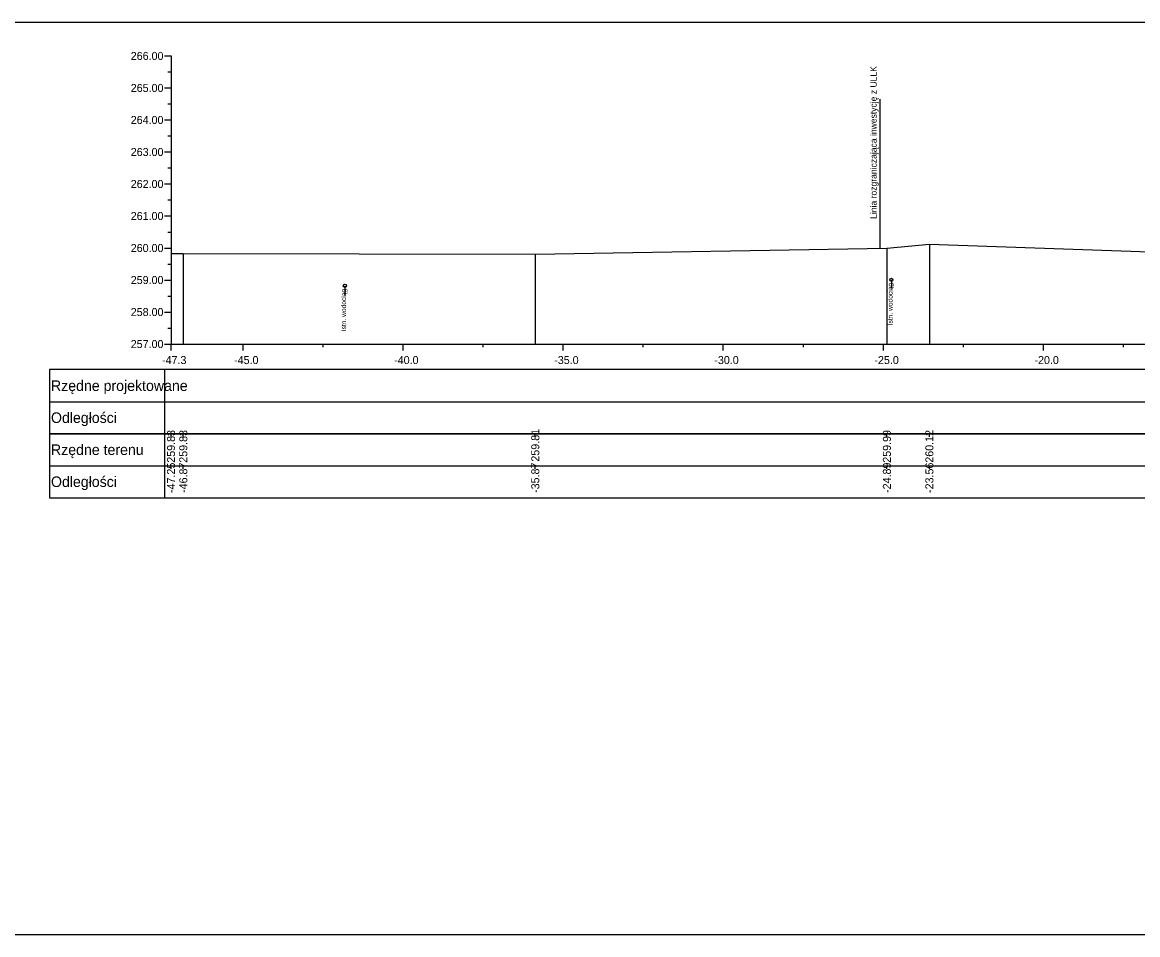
# Model space of a CAD drawing. Extents: x 6516023 to 6560129, y 5513077 to 5529206.
# Drawn here: x 6519458.32 to 6519493.16, y 5514451.16 to 5514479.66 of the extents above; entities that cross this region are included whole.
import ezdxf

# ---------------------------------------------------------------- set-up
doc = ezdxf.new("R2010")
doc.units = 0
for name, color, linetype in [('TOR_PRZEK_P-kable', 7, 'Continuous'), ('TOR_PRZEK_P-tabelka istniejace', 7, 'Continuous'), ('TOR_PRZEK_P-tabelka projektowane', 7, 'Continuous'), ('TOR_PRZEK_P-teren istniejacy', 7, 'Continuous'), ('TOR_PRZEK_P-uklad odniesienia', 7, 'Continuous'), ('TOR_PS_T-granica PKP-projektowana', 7, 'Continuous'), ('TOR_RAMKI-ramka+tabelka 1', 7, 'Continuous')]:
    doc.layers.add(name, color=color, linetype=linetype)

msp = doc.modelspace()

# ---------------------------------------------------------------- linework, layer by layer
at = {"layer": 'TOR_PRZEK_P-kable'}
for p, q in [((6519468.394, 5514471.426), (6519468.394, 5514471.156)), ((6519485.462, 5514471.611), (6519485.462, 5514471.342))]:
    msp.add_line(p, q, dxfattribs=at)
for centre in [(6519468.394, 5514471.426), (6519485.462, 5514471.611)]:
    msp.add_circle(centre, 0.05, dxfattribs=at)
at = {"layer": 'TOR_PRZEK_P-tabelka istniejace'}
for p, q in [((6519459.163, 5514466.806), (6519459.163, 5514464.806)), ((6519462.763, 5514466.806), (6519462.763, 5514464.806)), ((6519462.963, 5514466.706), (6519462.963, 5514466.806)), ((6519463.346, 5514466.706), (6519463.346, 5514466.806)), ((6519474.34, 5514466.706), (6519474.34, 5514466.806)), ((6519485.322, 5514466.706), (6519485.322, 5514466.806)), ((6519486.649, 5514466.706), (6519486.649, 5514466.806)), ((6519459.163, 5514465.806), (6519552.963, 5514465.806)), ((6519462.963, 5514465.706), (6519462.963, 5514465.806)), ((6519463.346, 5514465.706), (6519463.346, 5514465.806)), ((6519474.34, 5514465.706), (6519474.34, 5514465.806)), ((6519485.322, 5514465.706), (6519485.322, 5514465.806)), ((6519486.649, 5514465.706), (6519486.649, 5514465.806))]:
    msp.add_line(p, q, dxfattribs=at)
for points in [[(6519486.649, 5514472.728), (6519486.649, 5514469.806), (6519486.649, 5514469.676), (6519486.649, 5514469.606)], [(6519462.963, 5514472.435), (6519462.963, 5514469.806), (6519462.963, 5514469.676), (6519462.963, 5514469.606)], [(6519463.346, 5514472.438), (6519463.346, 5514469.806), (6519463.346, 5514469.676), (6519463.346, 5514469.606)], [(6519474.34, 5514472.412), (6519474.34, 5514469.806), (6519474.34, 5514469.676), (6519474.34, 5514469.606)], [(6519485.322, 5514472.598), (6519485.322, 5514469.806), (6519485.322, 5514469.676), (6519485.322, 5514469.606)]]:
    msp.add_lwpolyline(points, dxfattribs=at)
msp.add_lwpolyline([(6519459.163, 5514466.806), (6519459.163, 5514464.806), (6519552.963, 5514464.806), (6519552.963, 5514466.806)], close=True, dxfattribs=at)
at = {"layer": 'TOR_PRZEK_P-tabelka projektowane'}
for p, q in [((6519459.163, 5514468.806), (6519459.163, 5514466.806)), ((6519462.763, 5514468.806), (6519462.763, 5514466.806)), ((6519459.163, 5514467.806), (6519552.963, 5514467.806))]:
    msp.add_line(p, q, dxfattribs=at)
msp.add_lwpolyline([(6519459.163, 5514468.806), (6519459.163, 5514466.806), (6519552.963, 5514466.806), (6519552.963, 5514468.806)], close=True, dxfattribs=at)
at = {"layer": 'TOR_PRZEK_P-teren istniejacy'}
msp.add_lwpolyline([(6519462.963, 5514472.435), (6519463.346, 5514472.438), (6519474.34, 5514472.412), (6519485.322, 5514472.598), (6519486.649, 5514472.728), (6519495.926, 5514472.402), (6519497.51, 5514472.35), (6519498.541, 5514472.356), (6519498.797, 5514472.571), (6519504.291, 5514475.433), (6519504.495, 5514475.49), (6519504.659, 5514475.603), (6519516.095, 5514475.296), (6519524.516, 5514475.313), (6519526.633, 5514473.664)], dxfattribs=at)
at = {"layer": 'TOR_PRZEK_P-uklad odniesienia'}
for p, q in [((6519462.763, 5514478.606), (6519462.963, 5514478.606)), ((6519462.963, 5514478.606), (6519462.963, 5514469.606)), ((6519462.863, 5514478.106), (6519462.963, 5514478.106)), ((6519462.763, 5514477.606), (6519462.963, 5514477.606)), ((6519462.863, 5514477.106), (6519462.963, 5514477.106)), ((6519462.763, 5514476.606), (6519462.963, 5514476.606)), ((6519462.863, 5514476.106), (6519462.963, 5514476.106)), ((6519462.763, 5514475.606), (6519462.963, 5514475.606)), ((6519462.863, 5514475.106), (6519462.963, 5514475.106)), ((6519462.763, 5514474.606), (6519462.963, 5514474.606)), ((6519462.863, 5514474.106), (6519462.963, 5514474.106)), ((6519462.763, 5514473.606), (6519462.963, 5514473.606)), ((6519462.863, 5514473.106), (6519462.963, 5514473.106)), ((6519462.763, 5514472.606), (6519462.963, 5514472.606)), ((6519462.863, 5514472.106), (6519462.963, 5514472.106)), ((6519462.763, 5514471.606), (6519462.963, 5514471.606)), ((6519462.863, 5514471.106), (6519462.963, 5514471.106)), ((6519462.763, 5514470.606), (6519462.963, 5514470.606)), ((6519462.863, 5514470.106), (6519462.963, 5514470.106)), ((6519462.763, 5514469.606), (6519462.963, 5514469.606)), ((6519462.963, 5514469.606), (6519552.963, 5514469.606)), ((6519462.963, 5514469.506), (6519462.963, 5514469.606)), ((6519462.963, 5514469.406), (6519462.963, 5514469.606)), ((6519465.213, 5514469.406), (6519465.213, 5514469.606)), ((6519467.713, 5514469.506), (6519467.713, 5514469.606)), ((6519470.213, 5514469.406), (6519470.213, 5514469.606)), ((6519472.713, 5514469.506), (6519472.713, 5514469.606)), ((6519475.213, 5514469.406), (6519475.213, 5514469.606)), ((6519477.713, 5514469.506), (6519477.713, 5514469.606)), ((6519480.213, 5514469.406), (6519480.213, 5514469.606)), ((6519482.713, 5514469.506), (6519482.713, 5514469.606)), ((6519485.213, 5514469.406), (6519485.213, 5514469.606)), ((6519487.713, 5514469.506), (6519487.713, 5514469.606)), ((6519490.213, 5514469.406), (6519490.213, 5514469.606)), ((6519492.713, 5514469.506), (6519492.713, 5514469.606))]:
    msp.add_line(p, q, dxfattribs=at)
at = {"layer": 'TOR_PS_T-granica PKP-projektowana'}
msp.add_line((6519485.116, 5514472.594), (6519485.116, 5514477.252), dxfattribs=at)
at = {"layer": 'TOR_RAMKI-ramka+tabelka 1'}
msp.add_lwpolyline([(6519359.513, 5514479.656), (6519607.013, 5514479.656), (6519607.013, 5514451.156), (6519359.513, 5514451.156)], close=True, dxfattribs=at)

# ---------------------------------------------------------------- texts
at = {"layer": 'TOR_PRZEK_P-kable'}
for p in [(6519485.5, 5514470.192), (6519468.432, 5514470.006)]:
    msp.add_text('Istn. wodociąg', height=0.14999, rotation=90.0511, dxfattribs=at).set_placement(p)
at = {"layer": 'TOR_PRZEK_P-tabelka istniejace'}
for s, p in [('259.83', (6519463.088, 5514465.898)), ('259.83', (6519463.471, 5514465.898)), ('259.81', (6519474.465, 5514465.933)), ('259.99', (6519485.447, 5514465.898)), ('260.12', (6519486.774, 5514465.9)), ('-47.25', (6519463.088, 5514464.953)), ('-46.87', (6519463.471, 5514464.955)), ('-35.87', (6519474.465, 5514464.955)), ('-24.89', (6519485.447, 5514464.955)), ('-23.56', (6519486.774, 5514464.954))]:
    msp.add_text(s, height=0.25, rotation=90, dxfattribs=at).set_placement(p)
for s, p in [('Rzędne terenu', (6519459.213, 5514466.141)), ('Odległości', (6519459.213, 5514465.141))]:
    msp.add_text(s, height=0.33, dxfattribs=at).set_placement(p)
at = {"layer": 'TOR_PRZEK_P-tabelka projektowane'}
for s, p in [('Rzędne projektowane', (6519459.213, 5514468.141)), ('Odległości', (6519459.213, 5514467.141))]:
    msp.add_text(s, height=0.33, dxfattribs=at).set_placement(p)
at = {"layer": 'TOR_PRZEK_P-uklad odniesienia'}
for s, height, p in [('266.00', 0.25, (6519461.705, 5514478.481)), ('265.00', 0.25, (6519461.705, 5514477.481)), ('264.00', 0.25, (6519461.705, 5514476.481)), ('263.00', 0.25, (6519461.705, 5514475.481)), ('262.00', 0.25, (6519461.705, 5514474.481)), ('261.00', 0.25, (6519461.705, 5514473.481)), ('260.00', 0.25, (6519461.705, 5514472.481)), ('259.00', 0.25, (6519461.705, 5514471.481)), ('258.00', 0.25, (6519461.705, 5514470.481)), ('257.00', 0.25, (6519461.705, 5514469.481)), ('-', 0.0001, (6519462.963, 5514469.606)), ('-47.3', 0.25, (6519462.682, 5514468.981)), ('-45.0', 0.25, (6519464.932, 5514468.981)), ('-40.0', 0.25, (6519469.932, 5514468.981)), ('-35.0', 0.25, (6519474.932, 5514468.981)), ('-30.0', 0.25, (6519479.932, 5514468.981)), ('-25.0', 0.25, (6519484.932, 5514468.981)), ('-20.0', 0.25, (6519489.932, 5514468.981))]:
    msp.add_text(s, height=height, dxfattribs=at).set_placement(p)
at = {"layer": 'TOR_PS_T-granica PKP-projektowana'}
msp.add_text('Linia rozgraniczająca inwestycję z ULLK', height=0.2, rotation=90.0511, dxfattribs=at).set_placement((6519485.006, 5514473.516))

doc.saveas('drawing.dxf')
